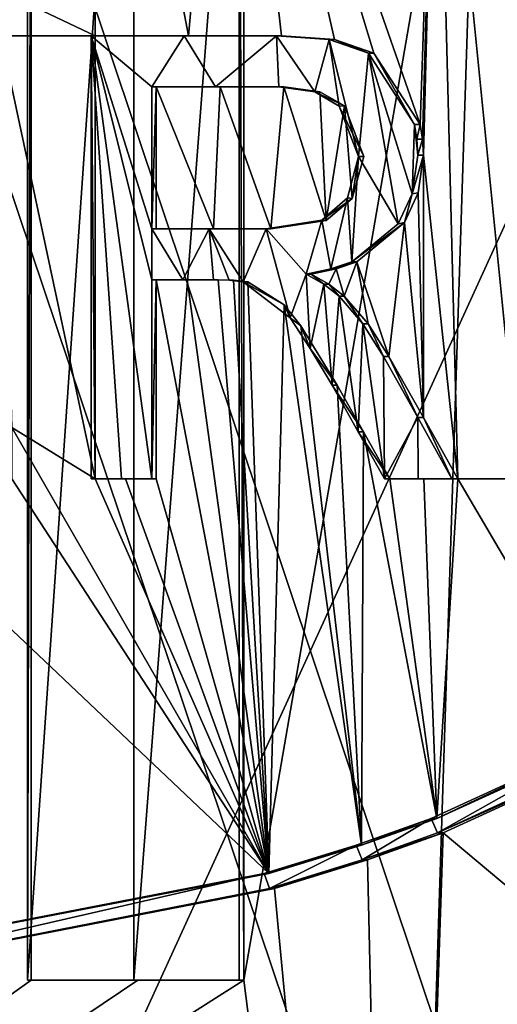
# Model space of a CAD drawing. Header units: millimetres. Extents: x -155 to 35, y -48 to 35.
# Tile 271 of 468: x -118.54 to -117.46, y -37.13 to -34.91. Entities that reach past the tile are written whole.
import ezdxf

# ---------------------------------------------------------------- set-up
doc = ezdxf.new("R2010")
doc.units = ezdxf.units.MM
doc.header["$LTSCALE"] = 65.185185
for name, color, linetype in [('1022', 7, 'CONTINUOUS'), ('1066', 7, 'CONTINUOUS'), ('1103', 7, 'CONTINUOUS'), ('1109', 7, 'CONTINUOUS'), ('1156', 7, 'CONTINUOUS'), ('1179', 7, 'CONTINUOUS'), ('1182', 7, 'CONTINUOUS'), ('1213', 7, 'CONTINUOUS'), ('1225', 7, 'CONTINUOUS'), ('1468', 7, 'CONTINUOUS'), ('1675', 7, 'CONTINUOUS'), ('2579', 7, 'CONTINUOUS'), ('65', 7, 'CONTINUOUS'), ('669', 7, 'CONTINUOUS'), ('672', 7, 'CONTINUOUS'), ('673', 7, 'CONTINUOUS'), ('675', 7, 'CONTINUOUS'), ('678', 7, 'CONTINUOUS'), ('679', 7, 'CONTINUOUS'), ('680', 7, 'CONTINUOUS'), ('720', 7, 'CONTINUOUS'), ('729', 7, 'CONTINUOUS'), ('779', 7, 'CONTINUOUS'), ('787', 7, 'CONTINUOUS'), ('789', 7, 'CONTINUOUS'), ('790', 7, 'CONTINUOUS'), ('792', 7, 'CONTINUOUS'), ('793', 7, 'CONTINUOUS'), ('824', 7, 'CONTINUOUS'), ('881', 7, 'CONTINUOUS'), ('888', 7, 'CONTINUOUS'), ('892', 7, 'CONTINUOUS'), ('900', 7, 'CONTINUOUS'), ('901', 7, 'CONTINUOUS'), ('902', 7, 'CONTINUOUS'), ('959', 7, 'CONTINUOUS'), ('975', 7, 'CONTINUOUS'), ('976', 7, 'CONTINUOUS'), ('994', 7, 'CONTINUOUS')]:
    doc.layers.add(name, color=color, linetype=linetype)

msp = doc.modelspace()

# ---------------------------------------------------------------- linework, layer by layer
at = {"layer": '1022', "color": 7, "linetype": 'CONTINUOUS', "true_color": 0xe0f2ff}
for points in [[(-118.0937, -35.0586, 252.2123), (-118.2374, -35.0586, 252.2488), (-118.2279, -35.0586, 252.2876), (-118.0937, -35.0586, 252.2123)], [(-118.0835, -35.0586, 252.251), (-118.0937, -35.0586, 252.2123), (-118.2279, -35.0586, 252.2876), (-118.0835, -35.0586, 252.251)], [(-117.9508, -35.0586, 252.173), (-118.0937, -35.0586, 252.2123), (-118.0835, -35.0586, 252.251), (-117.9508, -35.0586, 252.173)], [(-117.9398, -35.0586, 252.2115), (-117.9508, -35.0586, 252.173), (-118.0835, -35.0586, 252.251), (-117.9398, -35.0586, 252.2115)]]:
    msp.add_3dface(points, dxfattribs=at)
at = {"layer": '1066', "color": 7, "linetype": 'CONTINUOUS', "true_color": 0xe0f2ff}
for points in [[(-118.3653, -34.9432, 252.3197), (-118.374, -34.9432, 252.2806), (-118.1641, -34.9432, 252.2306), (-118.3653, -34.9432, 252.3197)], [(-118.3653, -34.9432, 252.3197), (-118.1641, -34.9432, 252.2306), (-118.1543, -34.9432, 252.2693), (-118.3653, -34.9432, 252.3197)], [(-118.1641, -34.9432, 252.2306), (-117.9557, -34.9432, 252.1744), (-118.1543, -34.9432, 252.2693), (-118.1641, -34.9432, 252.2306)], [(-117.9557, -34.9432, 252.1744), (-117.9448, -34.9432, 252.2129), (-118.1543, -34.9432, 252.2693), (-117.9557, -34.9432, 252.1744)]]:
    msp.add_3dface(points, dxfattribs=at)
at = {"layer": '1103', "color": 7, "linetype": 'CONTINUOUS', "true_color": 0xe0f2ff}
for points in [[(-118.2279, -35.3791, 252.2876), (-118.0981, -35.3791, 252.2548), (-118.2279, -35.0586, 252.2876), (-118.2279, -35.3791, 252.2876)], [(-118.0981, -35.3791, 252.2548), (-118.0835, -35.0586, 252.251), (-118.2279, -35.0586, 252.2876), (-118.0981, -35.3791, 252.2548)], [(-118.0981, -35.3791, 252.2548), (-117.9689, -35.3791, 252.2197), (-118.0835, -35.0586, 252.251), (-118.0981, -35.3791, 252.2548)], [(-117.9689, -35.3791, 252.2197), (-117.9398, -35.0586, 252.2115), (-118.0835, -35.0586, 252.251), (-117.9689, -35.3791, 252.2197)], [(-117.9689, -35.3791, 252.2197), (-117.8439, -35.3606, 252.1834), (-117.9398, -35.0586, 252.2115), (-117.9689, -35.3791, 252.2197)], [(-117.8439, -35.3606, 252.1834), (-117.8585, -35.0696, 252.1878), (-117.9398, -35.0586, 252.2115), (-117.8439, -35.3606, 252.1834)], [(-117.8439, -35.3606, 252.1834), (-117.8028, -35.1018, 252.1709), (-117.8585, -35.0696, 252.1878), (-117.8439, -35.3606, 252.1834)], [(-117.8439, -35.3606, 252.1834), (-117.7851, -35.3104, 252.1655), (-117.8028, -35.1018, 252.1709), (-117.8439, -35.3606, 252.1834)], [(-117.7851, -35.3104, 252.1655), (-117.7586, -35.2159, 252.1573), (-117.8028, -35.1018, 252.1709), (-117.7851, -35.3104, 252.1655)]]:
    msp.add_3dface(points, dxfattribs=at)
at = {"layer": '1109', "color": 7, "linetype": 'CONTINUOUS', "true_color": 0xe0f2ff}
for points in [[(-118.374, -35.9432, 252.2806), (-118.3653, -35.9432, 252.3197), (-118.3056, -35.9432, 252.265), (-118.374, -35.9432, 252.2806)], [(-118.3056, -35.9432, 252.265), (-118.3653, -35.9432, 252.3197), (-118.2965, -35.9432, 252.304), (-118.3056, -35.9432, 252.265)], [(-118.2374, -35.9432, 252.2488), (-118.3056, -35.9432, 252.265), (-118.2965, -35.9432, 252.304), (-118.2374, -35.9432, 252.2488)], [(-118.2374, -35.9432, 252.2488), (-118.2965, -35.9432, 252.304), (-118.2279, -35.9432, 252.2876), (-118.2374, -35.9432, 252.2488)]]:
    msp.add_3dface(points, dxfattribs=at)
at = {"layer": '1156', "color": 7, "linetype": 'CONTINUOUS', "true_color": 0xe0f2ff}
for points in [[(-117.7715, -35.8377, 252.1194), (-117.8307, -35.7321, 252.1376), (-117.7596, -35.8377, 252.1575), (-117.7715, -35.8377, 252.1194)], [(-117.8307, -35.7321, 252.1376), (-117.8191, -35.7321, 252.1759), (-117.7596, -35.8377, 252.1575), (-117.8307, -35.7321, 252.1376)], [(-117.7002, -35.9432, 252.1387), (-117.7125, -35.9432, 252.1006), (-117.7715, -35.8377, 252.1194), (-117.7002, -35.9432, 252.1387)], [(-117.7002, -35.9432, 252.1387), (-117.7715, -35.8377, 252.1194), (-117.7596, -35.8377, 252.1575), (-117.7002, -35.9432, 252.1387)]]:
    msp.add_3dface(points, dxfattribs=at)
at = {"layer": '1179', "color": 7, "linetype": 'CONTINUOUS', "true_color": 0xe0f2ff}
for points in [[(-118.5179, -37.075, 237.6887), (-118.5179, -33.9788, 237.6887), (-118.2782, -33.575, 237.7414), (-118.5179, -37.075, 237.6887)], [(-118.5179, -37.075, 237.6887), (-118.2782, -33.575, 237.7414), (-118.2782, -37.075, 237.7414), (-118.5179, -37.075, 237.6887)], [(-118.2782, -33.575, 237.7414), (-118.0403, -33.9788, 237.802), (-118.2782, -37.075, 237.7414), (-118.2782, -33.575, 237.7414)], [(-118.0403, -33.9788, 237.802), (-118.0403, -37.075, 237.802), (-118.2782, -37.075, 237.7414), (-118.0403, -33.9788, 237.802)]]:
    msp.add_3dface(points, dxfattribs=at)
at = {"layer": '1182', "color": 7, "linetype": 'CONTINUOUS', "true_color": 0xe0f2ff}
for points in [[(-118.2374, -35.3791, 252.2488), (-118.2279, -35.3791, 252.2876), (-118.2279, -35.0586, 252.2876), (-118.2374, -35.3791, 252.2488)], [(-118.2374, -35.0586, 252.2488), (-118.2374, -35.3791, 252.2488), (-118.2279, -35.0586, 252.2876), (-118.2374, -35.0586, 252.2488)]]:
    msp.add_3dface(points, dxfattribs=at)
at = {"layer": '1213', "color": 7, "linetype": 'CONTINUOUS', "true_color": 0xe0f2ff}
for points in [[(-118.2374, -35.4945, 252.2488), (-118.2374, -35.9432, 252.2488), (-118.2279, -35.4945, 252.2876), (-118.2374, -35.4945, 252.2488)], [(-118.2374, -35.9432, 252.2488), (-118.2279, -35.9432, 252.2876), (-118.2279, -35.4945, 252.2876), (-118.2374, -35.9432, 252.2488)]]:
    msp.add_3dface(points, dxfattribs=at)
at = {"layer": '1225', "color": 7, "linetype": 'CONTINUOUS', "true_color": 0xe0f2ff}
for points in [[(-117.9252, -35.5803, 252.1657), (-118.0314, -35.4991, 252.1956), (-117.9384, -35.5505, 252.2111), (-117.9252, -35.5803, 252.1657)], [(-118.0314, -35.4991, 252.1956), (-118.0208, -35.4991, 252.2341), (-117.9384, -35.5505, 252.2111), (-118.0314, -35.4991, 252.1956)], [(-117.9252, -35.5803, 252.1657), (-117.9384, -35.5505, 252.2111), (-117.9011, -35.5985, 252.2003), (-117.9252, -35.5803, 252.1657)], [(-117.8799, -35.649, 252.1524), (-117.9252, -35.5803, 252.1657), (-117.9011, -35.5985, 252.2003), (-117.8799, -35.649, 252.1524)], [(-117.8799, -35.649, 252.1524), (-117.9011, -35.5985, 252.2003), (-117.8191, -35.7321, 252.1759), (-117.8799, -35.649, 252.1524)], [(-117.8307, -35.7321, 252.1376), (-117.8799, -35.649, 252.1524), (-117.8191, -35.7321, 252.1759), (-117.8307, -35.7321, 252.1376)]]:
    msp.add_3dface(points, dxfattribs=at)
at = {"layer": '1468', "color": 7, "linetype": 'CONTINUOUS', "true_color": 0xe0f2ff}
for points in [[(-117.6824, -32.425, 252.1329), (-116.517, -34.8203, 251.6422), (-113.9324, -39.8, 249.4084), (-117.6824, -32.425, 252.1329)], [(-113.9324, -32.425, 249.4084), (-117.6824, -32.425, 252.1329), (-113.9324, -39.8, 249.4084), (-113.9324, -32.425, 249.4084)], [(-117.1856, -36.5621, 251.9519), (-117.5799, -36.743, 252.0988), (-113.9324, -39.8, 249.4084), (-117.1856, -36.5621, 251.9519)], [(-117.5799, -36.743, 252.0988), (-117.7507, -36.8037, 252.1548), (-117.6824, -39.8, 252.1329), (-117.5799, -36.743, 252.0988)], [(-113.9324, -39.8, 249.4084), (-117.5799, -36.743, 252.0988), (-117.6824, -39.8, 252.1329), (-113.9324, -39.8, 249.4084)], [(-117.7507, -36.8037, 252.1548), (-117.9609, -36.8686, 252.2175), (-117.6824, -39.8, 252.1329), (-117.7507, -36.8037, 252.1548)], [(-117.9609, -36.8686, 252.2175), (-119.0616, -37.0827, 252.4411), (-117.6824, -39.8, 252.1329), (-117.9609, -36.8686, 252.2175)], [(-117.6824, -39.8, 252.1329), (-121.9507, -36.8956, 252.2419), (-122.3176, -39.8, 252.1329), (-117.6824, -39.8, 252.1329)], [(-121.6453, -36.9677, 252.3173), (-121.9507, -36.8956, 252.2419), (-117.6824, -39.8, 252.1329), (-121.6453, -36.9677, 252.3173)], [(-119.0616, -37.0827, 252.4411), (-121.6453, -36.9677, 252.3173), (-117.6824, -39.8, 252.1329), (-119.0616, -37.0827, 252.4411)]]:
    msp.add_3dface(points, dxfattribs=at)
at = {"layer": '1675', "color": 7, "linetype": 'CONTINUOUS', "true_color": 0xe0f2ff}
for points in [[(-116.9734, -33.9788, 238.1378), (-113.9324, -32.425, 240.5916), (-117.6824, -39.8, 237.8671), (-116.9734, -33.9788, 238.1378)], [(-113.9324, -32.425, 240.5916), (-113.9324, -39.8, 240.5916), (-117.6824, -39.8, 237.8671), (-113.9324, -32.425, 240.5916)], [(-118.51, -33.9788, 237.6495), (-118.51, -37.075, 237.6495), (-122.3176, -39.8, 237.8671), (-118.51, -33.9788, 237.6495)], [(-119.0633, -33.9788, 237.5587), (-118.51, -33.9788, 237.6495), (-122.3176, -39.8, 237.8671), (-119.0633, -33.9788, 237.5587)], [(-118.0298, -37.075, 237.7634), (-118.0298, -33.9788, 237.7634), (-117.4946, -33.9788, 237.9308), (-118.0298, -37.075, 237.7634)], [(-118.0298, -37.075, 237.7634), (-117.4946, -33.9788, 237.9308), (-117.6824, -39.8, 237.8671), (-118.0298, -37.075, 237.7634)], [(-117.4946, -33.9788, 237.9308), (-116.9734, -33.9788, 238.1378), (-117.6824, -39.8, 237.8671), (-117.4946, -33.9788, 237.9308)], [(-118.269, -37.075, 237.7025), (-118.0298, -37.075, 237.7634), (-122.3176, -39.8, 237.8671), (-118.269, -37.075, 237.7025)], [(-118.0298, -37.075, 237.7634), (-117.6824, -39.8, 237.8671), (-122.3176, -39.8, 237.8671), (-118.0298, -37.075, 237.7634)], [(-118.51, -37.075, 237.6495), (-118.269, -37.075, 237.7025), (-122.3176, -39.8, 237.8671), (-118.51, -37.075, 237.6495)]]:
    msp.add_3dface(points, dxfattribs=at)
at = {"layer": '2579', "color": 7, "linetype": 'CONTINUOUS', "true_color": 0xf5e085}
for points in [[(-115.4448, -31, 238.73), (-120, -31, 237.25), (-116.791, -40.5406, 237.9456), (-115.4448, -31, 238.73)], [(-120, -31, 237.25), (-120, -40.4725, 237.25), (-118.3561, -40.5059, 237.4264), (-120, -31, 237.25)], [(-120, -31, 237.25), (-118.3561, -40.5059, 237.4264), (-116.791, -40.5406, 237.9456), (-120, -31, 237.25)], [(-120, -31, 252.75), (-115.4448, -31, 251.27), (-120, -40.9725, 252.75), (-120, -31, 252.75)], [(-120, -40.9725, 252.75), (-115.4448, -31, 251.27), (-118.3606, -40.9392, 252.5746), (-120, -40.9725, 252.75)], [(-115.4448, -31, 251.27), (-116.7946, -40.9045, 252.056), (-118.3606, -40.9392, 252.5746), (-115.4448, -31, 251.27)]]:
    msp.add_3dface(points, dxfattribs=at)
at = {"layer": '65', "color": 7, "linetype": 'CONTINUOUS', "true_color": 0xe0f2ff}
for points in [[(-114.7099, -30, 252.2812), (-120, -30, 254), (-114.7099, -45.7997, 252.2811), (-114.7099, -30, 252.2812)], [(-120, -30, 254), (-120, -45.8, 254), (-114.7099, -45.7997, 252.2811), (-120, -30, 254)], [(-120, -30, 236), (-114.7099, -30, 237.7188), (-120, -45.8, 236), (-120, -30, 236)], [(-120, -45.8, 236), (-114.7099, -30, 237.7188), (-114.7099, -45.7997, 237.7188), (-120, -45.8, 236)]]:
    msp.add_3dface(points, dxfattribs=at)
at = {"layer": '669', "color": 7, "linetype": 'CONTINUOUS', "true_color": 0xe0f2ff}
for points in [[(-117.8774, -35.4817, 252.1934), (-117.8888, -35.4817, 252.155), (-117.8493, -35.5042, 252.1433), (-117.8774, -35.4817, 252.1934)], [(-117.8378, -35.5042, 252.1816), (-117.8774, -35.4817, 252.1934), (-117.8493, -35.5042, 252.1433), (-117.8378, -35.5042, 252.1816)], [(-117.8147, -35.531, 252.1328), (-117.8378, -35.5042, 252.1816), (-117.8493, -35.5042, 252.1433), (-117.8147, -35.531, 252.1328)], [(-117.803, -35.531, 252.171), (-117.8378, -35.5042, 252.1816), (-117.8147, -35.531, 252.1328), (-117.803, -35.531, 252.171)]]:
    msp.add_3dface(points, dxfattribs=at)
at = {"layer": '672', "color": 7, "linetype": 'CONTINUOUS', "true_color": 0xe0f2ff}
for points in [[(-117.9557, -34.9432, 252.1744), (-117.8368, -34.9519, 252.1395), (-117.9448, -34.9432, 252.2129), (-117.9557, -34.9432, 252.1744)], [(-117.9448, -34.9432, 252.2129), (-117.8368, -34.9519, 252.1395), (-117.8251, -34.952, 252.1777), (-117.9448, -34.9432, 252.2129)], [(-117.8368, -34.9519, 252.1395), (-117.7484, -34.9827, 252.1121), (-117.8251, -34.952, 252.1777), (-117.8368, -34.9519, 252.1395)], [(-117.8251, -34.952, 252.1777), (-117.7484, -34.9827, 252.1121), (-117.7362, -34.9828, 252.1502), (-117.8251, -34.952, 252.1777)], [(-117.7484, -34.9827, 252.1121), (-117.6443, -35.1438, 252.0783), (-117.7362, -34.9828, 252.1502), (-117.7484, -34.9827, 252.1121)], [(-117.6443, -35.1438, 252.0783), (-117.6317, -35.1438, 252.1162), (-117.7362, -34.9828, 252.1502), (-117.6443, -35.1438, 252.0783)]]:
    msp.add_3dface(points, dxfattribs=at)
at = {"layer": '673', "color": 7, "linetype": 'CONTINUOUS', "true_color": 0xe0f2ff}
for points in [[(-117.6317, -35.1438, 252.1162), (-117.6443, -35.1438, 252.0783), (-117.6392, -35.1766, 252.0766), (-117.6317, -35.1438, 252.1162)], [(-117.6266, -35.1766, 252.1146), (-117.6317, -35.1438, 252.1162), (-117.6392, -35.1766, 252.0766), (-117.6266, -35.1766, 252.1146)], [(-117.6371, -35.2129, 252.0759), (-117.6266, -35.1766, 252.1146), (-117.6392, -35.1766, 252.0766), (-117.6371, -35.2129, 252.0759)], [(-117.6244, -35.2129, 252.1138), (-117.6266, -35.1766, 252.1146), (-117.6371, -35.2129, 252.0759), (-117.6244, -35.2129, 252.1138)]]:
    msp.add_3dface(points, dxfattribs=at)
at = {"layer": '675', "color": 7, "linetype": 'CONTINUOUS', "true_color": 0xe0f2ff}
for points in [[(-117.7025, -35.6672, 252.1394), (-117.7147, -35.6672, 252.1014), (-117.6372, -35.8052, 252.0759), (-117.7025, -35.6672, 252.1394)], [(-117.6245, -35.8052, 252.1139), (-117.7025, -35.6672, 252.1394), (-117.6372, -35.8052, 252.0759), (-117.6245, -35.8052, 252.1139)], [(-117.56, -35.9432, 252.0497), (-117.6245, -35.8052, 252.1139), (-117.6372, -35.8052, 252.0759), (-117.56, -35.9432, 252.0497)], [(-117.5469, -35.9432, 252.0875), (-117.6245, -35.8052, 252.1139), (-117.56, -35.9432, 252.0497), (-117.5469, -35.9432, 252.0875)]]:
    msp.add_3dface(points, dxfattribs=at)
at = {"layer": '678', "color": 7, "linetype": 'CONTINUOUS', "true_color": 0xe0f2ff}
for points in [[(-117.9841, -36.8343, 252.1825), (-119.0692, -37.0457, 252.442), (-119.0748, -37.0457, 252.4024), (-117.9841, -36.8343, 252.1825)], [(-117.9733, -36.8343, 252.221), (-119.0692, -37.0457, 252.442), (-117.9841, -36.8343, 252.1825), (-117.9733, -36.8343, 252.221)]]:
    msp.add_3dface(points, dxfattribs=at)
at = {"layer": '679', "color": 7, "linetype": 'CONTINUOUS', "true_color": 0xe0f2ff}
for points in [[(-117.6071, -36.7102, 252.0658), (-117.7643, -36.7702, 252.159), (-117.7762, -36.7702, 252.1208), (-117.6071, -36.7102, 252.0658)], [(-117.5943, -36.7102, 252.1037), (-117.7643, -36.7702, 252.159), (-117.6071, -36.7102, 252.0658), (-117.5943, -36.7102, 252.1037)], [(-117.9733, -36.8343, 252.221), (-117.9841, -36.8343, 252.1825), (-117.7762, -36.7702, 252.1208), (-117.9733, -36.8343, 252.221)], [(-117.7643, -36.7702, 252.159), (-117.9733, -36.8343, 252.221), (-117.7762, -36.7702, 252.1208), (-117.7643, -36.7702, 252.159)]]:
    msp.add_3dface(points, dxfattribs=at)
at = {"layer": '680', "color": 7, "linetype": 'CONTINUOUS', "true_color": 0xe0f2ff}
for points in [[(-117.5943, -36.7102, 252.1037), (-117.6071, -36.7102, 252.0658), (-117.2166, -36.5316, 251.9213), (-117.5943, -36.7102, 252.1037)], [(-117.2013, -36.5314, 251.9583), (-117.5943, -36.7102, 252.1037), (-117.2166, -36.5316, 251.9213), (-117.2013, -36.5314, 251.9583)]]:
    msp.add_3dface(points, dxfattribs=at)
at = {"layer": '720', "color": 7, "linetype": 'CONTINUOUS', "true_color": 0xe0f2ff}
for points in [[(-118.0298, -33.9788, 237.7634), (-118.0298, -37.075, 237.7634), (-118.0403, -33.9788, 237.802), (-118.0298, -33.9788, 237.7634)], [(-118.0403, -33.9788, 237.802), (-118.0298, -37.075, 237.7634), (-118.0403, -37.075, 237.802), (-118.0403, -33.9788, 237.802)]]:
    msp.add_3dface(points, dxfattribs=at)
at = {"layer": '729', "color": 7, "linetype": 'CONTINUOUS', "true_color": 0xe0f2ff}
for points in [[(-118.2279, -35.3791, 252.2876), (-118.2374, -35.3791, 252.2488), (-118.1082, -35.3791, 252.2162), (-118.2279, -35.3791, 252.2876)], [(-118.0981, -35.3791, 252.2548), (-118.2279, -35.3791, 252.2876), (-118.1082, -35.3791, 252.2162), (-118.0981, -35.3791, 252.2548)], [(-117.9797, -35.3791, 252.1812), (-118.0981, -35.3791, 252.2548), (-118.1082, -35.3791, 252.2162), (-117.9797, -35.3791, 252.1812)], [(-117.9689, -35.3791, 252.2197), (-118.0981, -35.3791, 252.2548), (-117.9797, -35.3791, 252.1812), (-117.9689, -35.3791, 252.2197)]]:
    msp.add_3dface(points, dxfattribs=at)
at = {"layer": '779', "color": 7, "linetype": 'CONTINUOUS', "true_color": 0xe0f2ff}
for points in [[(-118.51, -33.9788, 237.6495), (-118.5179, -33.9788, 237.6887), (-118.5179, -37.075, 237.6887), (-118.51, -33.9788, 237.6495)], [(-118.51, -37.075, 237.6495), (-118.51, -33.9788, 237.6495), (-118.5179, -37.075, 237.6887), (-118.51, -37.075, 237.6495)]]:
    msp.add_3dface(points, dxfattribs=at)
at = {"layer": '787', "color": 7, "linetype": 'CONTINUOUS', "true_color": 0xe0f2ff}
for points in [[(-117.7125, -35.9432, 252.1006), (-117.7002, -35.9432, 252.1387), (-117.6361, -35.9432, 252.0756), (-117.7125, -35.9432, 252.1006)], [(-117.7002, -35.9432, 252.1387), (-117.6234, -35.9432, 252.1135), (-117.6361, -35.9432, 252.0756), (-117.7002, -35.9432, 252.1387)], [(-117.6234, -35.9432, 252.1135), (-117.56, -35.9432, 252.0497), (-117.6361, -35.9432, 252.0756), (-117.6234, -35.9432, 252.1135)], [(-117.5469, -35.9432, 252.0875), (-117.56, -35.9432, 252.0497), (-117.6234, -35.9432, 252.1135), (-117.5469, -35.9432, 252.0875)]]:
    msp.add_3dface(points, dxfattribs=at)
at = {"layer": '789', "color": 7, "linetype": 'CONTINUOUS', "true_color": 0xe0f2ff}
for points in [[(-118.3653, -34.9432, 252.3197), (-118.3653, -35.9432, 252.3197), (-118.374, -34.9432, 252.2806), (-118.3653, -34.9432, 252.3197)], [(-118.374, -34.9432, 252.2806), (-118.3653, -35.9432, 252.3197), (-118.374, -35.9432, 252.2806), (-118.374, -34.9432, 252.2806)]]:
    msp.add_3dface(points, dxfattribs=at)
at = {"layer": '790', "color": 7, "linetype": 'CONTINUOUS', "true_color": 0xe0f2ff}
for points in [[(-117.803, -35.531, 252.171), (-117.8147, -35.531, 252.1328), (-117.7613, -35.5935, 252.1162), (-117.803, -35.531, 252.171)], [(-117.7494, -35.5935, 252.1543), (-117.803, -35.531, 252.171), (-117.7613, -35.5935, 252.1162), (-117.7494, -35.5935, 252.1543)], [(-117.7147, -35.6672, 252.1014), (-117.7494, -35.5935, 252.1543), (-117.7613, -35.5935, 252.1162), (-117.7147, -35.6672, 252.1014)], [(-117.7147, -35.6672, 252.1014), (-117.7025, -35.6672, 252.1394), (-117.7494, -35.5935, 252.1543), (-117.7147, -35.6672, 252.1014)]]:
    msp.add_3dface(points, dxfattribs=at)
at = {"layer": '792', "color": 7, "linetype": 'CONTINUOUS', "true_color": 0xe0f2ff}
for points in [[(-117.7706, -35.2159, 252.1191), (-117.7851, -35.3104, 252.1655), (-117.7961, -35.3091, 252.127), (-117.7706, -35.2159, 252.1191)], [(-117.7586, -35.2159, 252.1573), (-117.7851, -35.3104, 252.1655), (-117.7706, -35.2159, 252.1191), (-117.7586, -35.2159, 252.1573)], [(-117.7961, -35.3091, 252.127), (-117.7851, -35.3104, 252.1655), (-117.8539, -35.3599, 252.1446), (-117.7961, -35.3091, 252.127)], [(-117.7851, -35.3104, 252.1655), (-117.8439, -35.3606, 252.1834), (-117.8539, -35.3599, 252.1446), (-117.7851, -35.3104, 252.1655)], [(-117.9689, -35.3791, 252.2197), (-117.9797, -35.3791, 252.1812), (-117.8539, -35.3599, 252.1446), (-117.9689, -35.3791, 252.2197)], [(-117.8439, -35.3606, 252.1834), (-117.9689, -35.3791, 252.2197), (-117.8539, -35.3599, 252.1446), (-117.8439, -35.3606, 252.1834)]]:
    msp.add_3dface(points, dxfattribs=at)
at = {"layer": '793', "color": 7, "linetype": 'CONTINUOUS', "true_color": 0xe0f2ff}
for points in [[(-117.9398, -35.0586, 252.2115), (-117.8585, -35.0696, 252.1878), (-117.9508, -35.0586, 252.173), (-117.9398, -35.0586, 252.2115)], [(-117.9508, -35.0586, 252.173), (-117.8585, -35.0696, 252.1878), (-117.8698, -35.0697, 252.1494), (-117.9508, -35.0586, 252.173)], [(-117.8585, -35.0696, 252.1878), (-117.8028, -35.1018, 252.1709), (-117.8698, -35.0697, 252.1494), (-117.8585, -35.0696, 252.1878)], [(-117.8698, -35.0697, 252.1494), (-117.8028, -35.1018, 252.1709), (-117.8145, -35.1019, 252.1327), (-117.8698, -35.0697, 252.1494)], [(-117.8028, -35.1018, 252.1709), (-117.7586, -35.2159, 252.1573), (-117.8145, -35.1019, 252.1327), (-117.8028, -35.1018, 252.1709)], [(-117.7586, -35.2159, 252.1573), (-117.7706, -35.2159, 252.1191), (-117.8145, -35.1019, 252.1327), (-117.7586, -35.2159, 252.1573)]]:
    msp.add_3dface(points, dxfattribs=at)
at = {"layer": '824', "color": 7, "linetype": 'CONTINUOUS', "true_color": 0xe0f2ff}
for points in [[(-118.2374, -35.3791, 252.2488), (-118.374, -34.9432, 252.2806), (-118.2374, -35.4945, 252.2488), (-118.2374, -35.3791, 252.2488)], [(-118.374, -34.9432, 252.2806), (-118.2374, -35.3791, 252.2488), (-118.2374, -35.0586, 252.2488), (-118.374, -34.9432, 252.2806)], [(-118.374, -34.9432, 252.2806), (-118.374, -35.9432, 252.2806), (-118.3056, -35.9432, 252.265), (-118.374, -34.9432, 252.2806)], [(-118.2374, -35.4945, 252.2488), (-118.374, -34.9432, 252.2806), (-118.2374, -35.9432, 252.2488), (-118.2374, -35.4945, 252.2488)], [(-118.2374, -35.9432, 252.2488), (-118.374, -34.9432, 252.2806), (-118.3056, -35.9432, 252.265), (-118.2374, -35.9432, 252.2488)], [(-118.1641, -34.9432, 252.2306), (-118.374, -34.9432, 252.2806), (-118.2374, -35.0586, 252.2488), (-118.1641, -34.9432, 252.2306)], [(-118.0937, -35.0586, 252.2123), (-118.1641, -34.9432, 252.2306), (-118.2374, -35.0586, 252.2488), (-118.0937, -35.0586, 252.2123)], [(-117.9557, -34.9432, 252.1744), (-118.1641, -34.9432, 252.2306), (-118.0937, -35.0586, 252.2123), (-117.9557, -34.9432, 252.1744)], [(-117.9508, -35.0586, 252.173), (-117.9557, -34.9432, 252.1744), (-118.0937, -35.0586, 252.2123), (-117.9508, -35.0586, 252.173)], [(-117.8368, -34.9519, 252.1395), (-117.9557, -34.9432, 252.1744), (-117.8698, -35.0697, 252.1494), (-117.8368, -34.9519, 252.1395)], [(-117.9557, -34.9432, 252.1744), (-117.9508, -35.0586, 252.173), (-117.8698, -35.0697, 252.1494), (-117.9557, -34.9432, 252.1744)], [(-117.8368, -34.9519, 252.1395), (-117.8698, -35.0697, 252.1494), (-117.8145, -35.1019, 252.1327), (-117.8368, -34.9519, 252.1395)], [(-117.7484, -34.9827, 252.1121), (-117.8368, -34.9519, 252.1395), (-117.7706, -35.2159, 252.1191), (-117.7484, -34.9827, 252.1121)], [(-117.7706, -35.2159, 252.1191), (-117.8368, -34.9519, 252.1395), (-117.8145, -35.1019, 252.1327), (-117.7706, -35.2159, 252.1191)], [(-117.7484, -34.9827, 252.1121), (-117.7706, -35.2159, 252.1191), (-117.6816, -35.368, 252.0906), (-117.7484, -34.9827, 252.1121)], [(-117.6443, -35.1438, 252.0783), (-117.7484, -34.9827, 252.1121), (-117.6495, -35.3005, 252.08), (-117.6443, -35.1438, 252.0783)], [(-117.6495, -35.3005, 252.08), (-117.7484, -34.9827, 252.1121), (-117.6816, -35.368, 252.0906), (-117.6495, -35.3005, 252.08)], [(-117.6371, -35.2129, 252.0759), (-117.6443, -35.1438, 252.0783), (-117.6495, -35.3005, 252.08), (-117.6371, -35.2129, 252.0759)], [(-117.6443, -35.1438, 252.0783), (-117.6371, -35.2129, 252.0759), (-117.6392, -35.1766, 252.0766), (-117.6443, -35.1438, 252.0783)], [(-117.7706, -35.2159, 252.1191), (-117.7961, -35.3091, 252.127), (-117.7862, -35.4533, 252.1239), (-117.7706, -35.2159, 252.1191)], [(-117.7706, -35.2159, 252.1191), (-117.7862, -35.4533, 252.1239), (-117.6816, -35.368, 252.0906), (-117.7706, -35.2159, 252.1191)], [(-117.7961, -35.3091, 252.127), (-117.8539, -35.3599, 252.1446), (-117.833, -35.4697, 252.1383), (-117.7961, -35.3091, 252.127)], [(-117.7862, -35.4533, 252.1239), (-117.7961, -35.3091, 252.127), (-117.833, -35.4697, 252.1383), (-117.7862, -35.4533, 252.1239)], [(-117.9797, -35.3791, 252.1812), (-117.8888, -35.4817, 252.155), (-117.8539, -35.3599, 252.1446), (-117.9797, -35.3791, 252.1812)], [(-117.8539, -35.3599, 252.1446), (-117.8888, -35.4817, 252.155), (-117.833, -35.4697, 252.1383), (-117.8539, -35.3599, 252.1446)], [(-118.1082, -35.3791, 252.2162), (-118.2374, -35.3791, 252.2488), (-118.1677, -35.4945, 252.2315), (-118.1082, -35.3791, 252.2162)], [(-118.1677, -35.4945, 252.2315), (-118.2374, -35.3791, 252.2488), (-118.2374, -35.4945, 252.2488), (-118.1677, -35.4945, 252.2315)], [(-118.0981, -35.4945, 252.2135), (-118.1082, -35.3791, 252.2162), (-118.1677, -35.4945, 252.2315), (-118.0981, -35.4945, 252.2135)], [(-117.9797, -35.3791, 252.1812), (-118.1082, -35.3791, 252.2162), (-118.0314, -35.4991, 252.1956), (-117.9797, -35.3791, 252.1812)], [(-118.0314, -35.4991, 252.1956), (-118.1082, -35.3791, 252.2162), (-118.0631, -35.4954, 252.2042), (-118.0314, -35.4991, 252.1956)], [(-118.0631, -35.4954, 252.2042), (-118.1082, -35.3791, 252.2162), (-118.0981, -35.4945, 252.2135), (-118.0631, -35.4954, 252.2042)], [(-117.9252, -35.5803, 252.1657), (-117.9797, -35.3791, 252.1812), (-118.0314, -35.4991, 252.1956), (-117.9252, -35.5803, 252.1657)], [(-117.8888, -35.4817, 252.155), (-117.9797, -35.3791, 252.1812), (-117.9252, -35.5803, 252.1657), (-117.8888, -35.4817, 252.155)], [(-117.8799, -35.649, 252.1524), (-117.8888, -35.4817, 252.155), (-117.9252, -35.5803, 252.1657), (-117.8799, -35.649, 252.1524)], [(-117.8493, -35.5042, 252.1433), (-117.8888, -35.4817, 252.155), (-117.8799, -35.649, 252.1524), (-117.8493, -35.5042, 252.1433)], [(-117.8307, -35.7321, 252.1376), (-117.8493, -35.5042, 252.1433), (-117.8799, -35.649, 252.1524), (-117.8307, -35.7321, 252.1376)], [(-117.8147, -35.531, 252.1328), (-117.8493, -35.5042, 252.1433), (-117.8307, -35.7321, 252.1376), (-117.8147, -35.531, 252.1328)], [(-117.7715, -35.8377, 252.1194), (-117.8147, -35.531, 252.1328), (-117.8307, -35.7321, 252.1376), (-117.7715, -35.8377, 252.1194)], [(-117.7613, -35.5935, 252.1162), (-117.8147, -35.531, 252.1328), (-117.7715, -35.8377, 252.1194), (-117.7613, -35.5935, 252.1162)], [(-117.7125, -35.9432, 252.1006), (-117.7613, -35.5935, 252.1162), (-117.7715, -35.8377, 252.1194), (-117.7125, -35.9432, 252.1006)], [(-117.7125, -35.9432, 252.1006), (-117.7147, -35.6672, 252.1014), (-117.7613, -35.5935, 252.1162), (-117.7125, -35.9432, 252.1006)], [(-117.6372, -35.8052, 252.0759), (-117.7147, -35.6672, 252.1014), (-117.7125, -35.9432, 252.1006), (-117.6372, -35.8052, 252.0759)], [(-117.6372, -35.8052, 252.0759), (-117.7125, -35.9432, 252.1006), (-117.6361, -35.9432, 252.0756), (-117.6372, -35.8052, 252.0759)], [(-117.56, -35.9432, 252.0497), (-117.6372, -35.8052, 252.0759), (-117.6361, -35.9432, 252.0756), (-117.56, -35.9432, 252.0497)]]:
    msp.add_3dface(points, dxfattribs=at)
at = {"layer": '881', "color": 7, "linetype": 'CONTINUOUS', "true_color": 0xe0f2ff}
for points in [[(-118.3653, -34.9432, 252.3197), (-118.3649, -33.8397, 252.3196), (-120.9308, -33.7261, 252.442), (-118.3653, -34.9432, 252.3197)], [(-118.3653, -34.9432, 252.3197), (-120.9308, -33.7261, 252.442), (-118.5786, -34.9432, 252.3641), (-118.3653, -34.9432, 252.3197)], [(-118.3649, -33.8397, 252.3196), (-118.3653, -34.9432, 252.3197), (-118.1543, -34.9432, 252.2693), (-118.3649, -33.8397, 252.3196)], [(-118.0618, -33.9106, 252.2452), (-118.3649, -33.8397, 252.3196), (-118.1543, -34.9432, 252.2693), (-118.0618, -33.9106, 252.2452)], [(-117.9448, -34.9432, 252.2129), (-118.0618, -33.9106, 252.2452), (-118.1543, -34.9432, 252.2693), (-117.9448, -34.9432, 252.2129)], [(-117.7362, -34.9828, 252.1502), (-117.6317, -35.1438, 252.1162), (-118.0618, -33.9106, 252.2452), (-117.7362, -34.9828, 252.1502)], [(-117.6317, -35.1438, 252.1162), (-117.5952, -34.0615, 252.104), (-118.0618, -33.9106, 252.2452), (-117.6317, -35.1438, 252.1162)], [(-117.9448, -34.9432, 252.2129), (-117.8251, -34.952, 252.1777), (-118.0618, -33.9106, 252.2452), (-117.9448, -34.9432, 252.2129)], [(-117.8251, -34.952, 252.1777), (-117.7362, -34.9828, 252.1502), (-118.0618, -33.9106, 252.2452), (-117.8251, -34.952, 252.1777)], [(-117.6317, -35.1438, 252.1162), (-117.6266, -35.1766, 252.1146), (-117.5952, -34.0615, 252.104), (-117.6317, -35.1438, 252.1162)], [(-117.6266, -35.1766, 252.1146), (-117.6244, -35.2129, 252.1138), (-117.5952, -34.0615, 252.104), (-117.6266, -35.1766, 252.1146)], [(-117.6244, -35.2129, 252.1138), (-117.5469, -35.9432, 252.0875), (-117.5952, -34.0615, 252.104), (-117.6244, -35.2129, 252.1138)], [(-117.5469, -35.9432, 252.0875), (-117.4067, -35.9432, 252.0374), (-117.5952, -34.0615, 252.104), (-117.5469, -35.9432, 252.0875)], [(-117.5952, -34.0615, 252.104), (-117.2749, -34.9432, 251.9874), (-117.2409, -34.2294, 251.9741), (-117.5952, -34.0615, 252.104)], [(-117.2749, -34.9432, 251.9874), (-117.5952, -34.0615, 252.104), (-117.3407, -34.9432, 252.0127), (-117.2749, -34.9432, 251.9874)], [(-117.5952, -34.0615, 252.104), (-117.4067, -35.9432, 252.0374), (-117.4067, -34.9432, 252.0374), (-117.5952, -34.0615, 252.104)], [(-117.3407, -34.9432, 252.0127), (-117.5952, -34.0615, 252.104), (-117.4067, -34.9432, 252.0374), (-117.3407, -34.9432, 252.0127)], [(-118.5535, -35.8279, 252.3592), (-118.3653, -35.9432, 252.3197), (-118.5786, -34.9432, 252.3641), (-118.5535, -35.8279, 252.3592)], [(-118.3653, -35.9432, 252.3197), (-118.3653, -34.9432, 252.3197), (-118.5786, -34.9432, 252.3641), (-118.3653, -35.9432, 252.3197)], [(-117.6245, -35.8052, 252.1139), (-117.6244, -35.2129, 252.1138), (-117.6361, -35.298, 252.1177), (-117.6245, -35.8052, 252.1139)], [(-117.6244, -35.2129, 252.1138), (-117.6245, -35.8052, 252.1139), (-117.5469, -35.9432, 252.0875), (-117.6244, -35.2129, 252.1138)], [(-117.6669, -35.3647, 252.1279), (-117.6245, -35.8052, 252.1139), (-117.6361, -35.298, 252.1177), (-117.6669, -35.3647, 252.1279)], [(-117.7743, -35.4533, 252.1621), (-117.7025, -35.6672, 252.1394), (-117.6669, -35.3647, 252.1279), (-117.7743, -35.4533, 252.1621)], [(-117.7025, -35.6672, 252.1394), (-117.6245, -35.8052, 252.1139), (-117.6669, -35.3647, 252.1279), (-117.7025, -35.6672, 252.1394)], [(-117.8213, -35.4697, 252.1766), (-117.803, -35.531, 252.171), (-117.7743, -35.4533, 252.1621), (-117.8213, -35.4697, 252.1766)], [(-117.803, -35.531, 252.171), (-117.7494, -35.5935, 252.1543), (-117.7743, -35.4533, 252.1621), (-117.803, -35.531, 252.171)], [(-117.7494, -35.5935, 252.1543), (-117.7025, -35.6672, 252.1394), (-117.7743, -35.4533, 252.1621), (-117.7494, -35.5935, 252.1543)], [(-117.8774, -35.4817, 252.1934), (-117.8378, -35.5042, 252.1816), (-117.8213, -35.4697, 252.1766), (-117.8774, -35.4817, 252.1934)], [(-117.8378, -35.5042, 252.1816), (-117.803, -35.531, 252.171), (-117.8213, -35.4697, 252.1766), (-117.8378, -35.5042, 252.1816)], [(-118.2279, -35.9432, 252.2876), (-117.9733, -36.8343, 252.221), (-118.2279, -35.4945, 252.2876), (-118.2279, -35.9432, 252.2876)], [(-118.2279, -35.4945, 252.2876), (-117.9733, -36.8343, 252.221), (-118.1579, -35.4945, 252.2702), (-118.2279, -35.4945, 252.2876)], [(-118.1579, -35.4945, 252.2702), (-117.9733, -36.8343, 252.221), (-118.0879, -35.4945, 252.2522), (-118.1579, -35.4945, 252.2702)], [(-118.0879, -35.4945, 252.2522), (-117.9733, -36.8343, 252.221), (-118.0527, -35.4954, 252.2428), (-118.0879, -35.4945, 252.2522)], [(-118.0527, -35.4954, 252.2428), (-117.9733, -36.8343, 252.221), (-118.0208, -35.4991, 252.2341), (-118.0527, -35.4954, 252.2428)], [(-118.0208, -35.4991, 252.2341), (-117.9733, -36.8343, 252.221), (-117.9384, -35.5505, 252.2111), (-118.0208, -35.4991, 252.2341)], [(-117.9733, -36.8343, 252.221), (-117.7643, -36.7702, 252.159), (-117.9384, -35.5505, 252.2111), (-117.9733, -36.8343, 252.221)], [(-117.9384, -35.5505, 252.2111), (-117.7643, -36.7702, 252.159), (-117.9011, -35.5985, 252.2003), (-117.9384, -35.5505, 252.2111)], [(-117.9011, -35.5985, 252.2003), (-117.7643, -36.7702, 252.159), (-117.8191, -35.7321, 252.1759), (-117.9011, -35.5985, 252.2003)], [(-117.8191, -35.7321, 252.1759), (-117.7643, -36.7702, 252.159), (-117.7596, -35.8377, 252.1575), (-117.8191, -35.7321, 252.1759)], [(-117.9733, -36.8343, 252.221), (-118.5535, -35.8279, 252.3592), (-118.5535, -35.9432, 252.3592), (-117.9733, -36.8343, 252.221)], [(-118.5535, -35.8279, 252.3592), (-117.9733, -36.8343, 252.221), (-118.3653, -35.9432, 252.3197), (-118.5535, -35.8279, 252.3592)], [(-117.7643, -36.7702, 252.159), (-117.5943, -36.7102, 252.1037), (-117.7596, -35.8377, 252.1575), (-117.7643, -36.7702, 252.159)], [(-117.5943, -36.7102, 252.1037), (-117.7002, -35.9432, 252.1387), (-117.7596, -35.8377, 252.1575), (-117.5943, -36.7102, 252.1037)], [(-119.0692, -37.0457, 252.442), (-117.9733, -36.8343, 252.221), (-118.9136, -35.9432, 252.4209), (-119.0692, -37.0457, 252.442)], [(-117.9733, -36.8343, 252.221), (-118.5535, -35.9432, 252.3592), (-118.9136, -35.9432, 252.4209), (-117.9733, -36.8343, 252.221)], [(-118.3653, -35.9432, 252.3197), (-117.9733, -36.8343, 252.221), (-118.2965, -35.9432, 252.304), (-118.3653, -35.9432, 252.3197)], [(-118.2965, -35.9432, 252.304), (-117.9733, -36.8343, 252.221), (-118.2279, -35.9432, 252.2876), (-118.2965, -35.9432, 252.304)], [(-117.5943, -36.7102, 252.1037), (-117.6234, -35.9432, 252.1135), (-117.7002, -35.9432, 252.1387), (-117.5943, -36.7102, 252.1037)], [(-117.5943, -36.7102, 252.1037), (-117.5469, -35.9432, 252.0875), (-117.6234, -35.9432, 252.1135), (-117.5943, -36.7102, 252.1037)], [(-117.5469, -35.9432, 252.0875), (-117.5943, -36.7102, 252.1037), (-117.2013, -36.5314, 251.9583), (-117.5469, -35.9432, 252.0875)], [(-117.5469, -35.9432, 252.0875), (-117.2013, -36.5314, 251.9583), (-117.4067, -35.9432, 252.0374), (-117.5469, -35.9432, 252.0875)]]:
    msp.add_3dface(points, dxfattribs=at)
at = {"layer": '888', "color": 7, "linetype": 'CONTINUOUS', "true_color": 0xe0f2ff}
for points in [[(-118.51, -37.075, 237.6495), (-118.5179, -37.075, 237.6887), (-118.2782, -37.075, 237.7414), (-118.51, -37.075, 237.6495)], [(-118.269, -37.075, 237.7025), (-118.51, -37.075, 237.6495), (-118.2782, -37.075, 237.7414), (-118.269, -37.075, 237.7025)], [(-118.0403, -37.075, 237.802), (-118.269, -37.075, 237.7025), (-118.2782, -37.075, 237.7414), (-118.0403, -37.075, 237.802)], [(-118.0403, -37.075, 237.802), (-118.0298, -37.075, 237.7634), (-118.269, -37.075, 237.7025), (-118.0403, -37.075, 237.802)]]:
    msp.add_3dface(points, dxfattribs=at)
at = {"layer": '892', "color": 7, "linetype": 'CONTINUOUS', "true_color": 0xe0f2ff}
for points in [[(-117.2166, -36.5316, 251.9213), (-117.6071, -36.7102, 252.0658), (-117.5928, -36.743, 252.0609), (-117.2166, -36.5316, 251.9213)], [(-117.2002, -36.5619, 251.9147), (-117.2166, -36.5316, 251.9213), (-117.5928, -36.743, 252.0609), (-117.2002, -36.5619, 251.9147)], [(-117.6071, -36.7102, 252.0658), (-117.7762, -36.7702, 252.1208), (-117.7627, -36.8038, 252.1166), (-117.6071, -36.7102, 252.0658)], [(-117.5928, -36.743, 252.0609), (-117.6071, -36.7102, 252.0658), (-117.7627, -36.8038, 252.1166), (-117.5928, -36.743, 252.0609)], [(-117.7762, -36.7702, 252.1208), (-117.9841, -36.8343, 252.1825), (-117.9718, -36.8686, 252.179), (-117.7762, -36.7702, 252.1208)], [(-117.7627, -36.8038, 252.1166), (-117.7762, -36.7702, 252.1208), (-117.9718, -36.8686, 252.179), (-117.7627, -36.8038, 252.1166)], [(-117.9841, -36.8343, 252.1825), (-119.0748, -37.0457, 252.4024), (-119.0672, -37.0828, 252.4015), (-117.9841, -36.8343, 252.1825)], [(-117.9718, -36.8686, 252.179), (-117.9841, -36.8343, 252.1825), (-119.0672, -37.0828, 252.4015), (-117.9718, -36.8686, 252.179)]]:
    msp.add_3dface(points, dxfattribs=at)
at = {"layer": '900', "color": 7, "linetype": 'CONTINUOUS', "true_color": 0xe0f2ff}
for points in [[(-117.9718, -36.8686, 252.179), (-119.0672, -37.0828, 252.4015), (-117.9609, -36.8686, 252.2175), (-117.9718, -36.8686, 252.179)], [(-117.9609, -36.8686, 252.2175), (-119.0672, -37.0828, 252.4015), (-119.0616, -37.0827, 252.4411), (-117.9609, -36.8686, 252.2175)]]:
    msp.add_3dface(points, dxfattribs=at)
at = {"layer": '901', "color": 7, "linetype": 'CONTINUOUS', "true_color": 0xe0f2ff}
for points in [[(-117.5928, -36.743, 252.0609), (-117.7627, -36.8038, 252.1166), (-117.5799, -36.743, 252.0988), (-117.5928, -36.743, 252.0609)], [(-117.5799, -36.743, 252.0988), (-117.7627, -36.8038, 252.1166), (-117.7507, -36.8037, 252.1548), (-117.5799, -36.743, 252.0988)], [(-117.7627, -36.8038, 252.1166), (-117.9718, -36.8686, 252.179), (-117.7507, -36.8037, 252.1548), (-117.7627, -36.8038, 252.1166)], [(-117.9718, -36.8686, 252.179), (-117.9609, -36.8686, 252.2175), (-117.7507, -36.8037, 252.1548), (-117.9718, -36.8686, 252.179)]]:
    msp.add_3dface(points, dxfattribs=at)
at = {"layer": '902', "color": 7, "linetype": 'CONTINUOUS', "true_color": 0xe0f2ff}
for points in [[(-117.2002, -36.5619, 251.9147), (-117.5928, -36.743, 252.0609), (-117.1856, -36.5621, 251.9519), (-117.2002, -36.5619, 251.9147)], [(-117.5928, -36.743, 252.0609), (-117.5799, -36.743, 252.0988), (-117.1856, -36.5621, 251.9519), (-117.5928, -36.743, 252.0609)]]:
    msp.add_3dface(points, dxfattribs=at)
at = {"layer": '959', "color": 7, "linetype": 'CONTINUOUS', "true_color": 0xe0f2ff}
for points in [[(-118.1677, -35.4945, 252.2315), (-118.2374, -35.4945, 252.2488), (-118.2279, -35.4945, 252.2876), (-118.1677, -35.4945, 252.2315)], [(-118.1677, -35.4945, 252.2315), (-118.2279, -35.4945, 252.2876), (-118.1579, -35.4945, 252.2702), (-118.1677, -35.4945, 252.2315)], [(-118.0981, -35.4945, 252.2135), (-118.1677, -35.4945, 252.2315), (-118.1579, -35.4945, 252.2702), (-118.0981, -35.4945, 252.2135)], [(-118.0981, -35.4945, 252.2135), (-118.1579, -35.4945, 252.2702), (-118.0879, -35.4945, 252.2522), (-118.0981, -35.4945, 252.2135)]]:
    msp.add_3dface(points, dxfattribs=at)
at = {"layer": '975', "color": 7, "linetype": 'CONTINUOUS', "true_color": 0xe0f2ff}
for points in [[(-117.6244, -35.2129, 252.1138), (-117.6371, -35.2129, 252.0759), (-117.6495, -35.3005, 252.08), (-117.6244, -35.2129, 252.1138)], [(-117.6244, -35.2129, 252.1138), (-117.6495, -35.3005, 252.08), (-117.6361, -35.298, 252.1177), (-117.6244, -35.2129, 252.1138)], [(-117.6495, -35.3005, 252.08), (-117.6669, -35.3647, 252.1279), (-117.6361, -35.298, 252.1177), (-117.6495, -35.3005, 252.08)], [(-117.6495, -35.3005, 252.08), (-117.6816, -35.368, 252.0906), (-117.6669, -35.3647, 252.1279), (-117.6495, -35.3005, 252.08)], [(-117.6816, -35.368, 252.0906), (-117.7862, -35.4533, 252.1239), (-117.6669, -35.3647, 252.1279), (-117.6816, -35.368, 252.0906)], [(-117.7862, -35.4533, 252.1239), (-117.7743, -35.4533, 252.1621), (-117.6669, -35.3647, 252.1279), (-117.7862, -35.4533, 252.1239)]]:
    msp.add_3dface(points, dxfattribs=at)
at = {"layer": '976', "color": 7, "linetype": 'CONTINUOUS', "true_color": 0xe0f2ff}
for points in [[(-117.7862, -35.4533, 252.1239), (-117.833, -35.4697, 252.1383), (-117.7743, -35.4533, 252.1621), (-117.7862, -35.4533, 252.1239)], [(-117.833, -35.4697, 252.1383), (-117.8213, -35.4697, 252.1766), (-117.7743, -35.4533, 252.1621), (-117.833, -35.4697, 252.1383)], [(-117.8888, -35.4817, 252.155), (-117.8774, -35.4817, 252.1934), (-117.8213, -35.4697, 252.1766), (-117.8888, -35.4817, 252.155)], [(-117.833, -35.4697, 252.1383), (-117.8888, -35.4817, 252.155), (-117.8213, -35.4697, 252.1766), (-117.833, -35.4697, 252.1383)]]:
    msp.add_3dface(points, dxfattribs=at)
at = {"layer": '994', "color": 7, "linetype": 'CONTINUOUS', "true_color": 0xe0f2ff}
for points in [[(-118.0631, -35.4954, 252.2042), (-118.0981, -35.4945, 252.2135), (-118.0527, -35.4954, 252.2428), (-118.0631, -35.4954, 252.2042)], [(-118.0981, -35.4945, 252.2135), (-118.0879, -35.4945, 252.2522), (-118.0527, -35.4954, 252.2428), (-118.0981, -35.4945, 252.2135)], [(-118.0314, -35.4991, 252.1956), (-118.0631, -35.4954, 252.2042), (-118.0208, -35.4991, 252.2341), (-118.0314, -35.4991, 252.1956)], [(-118.0631, -35.4954, 252.2042), (-118.0527, -35.4954, 252.2428), (-118.0208, -35.4991, 252.2341), (-118.0631, -35.4954, 252.2042)]]:
    msp.add_3dface(points, dxfattribs=at)

doc.saveas('drawing.dxf')
